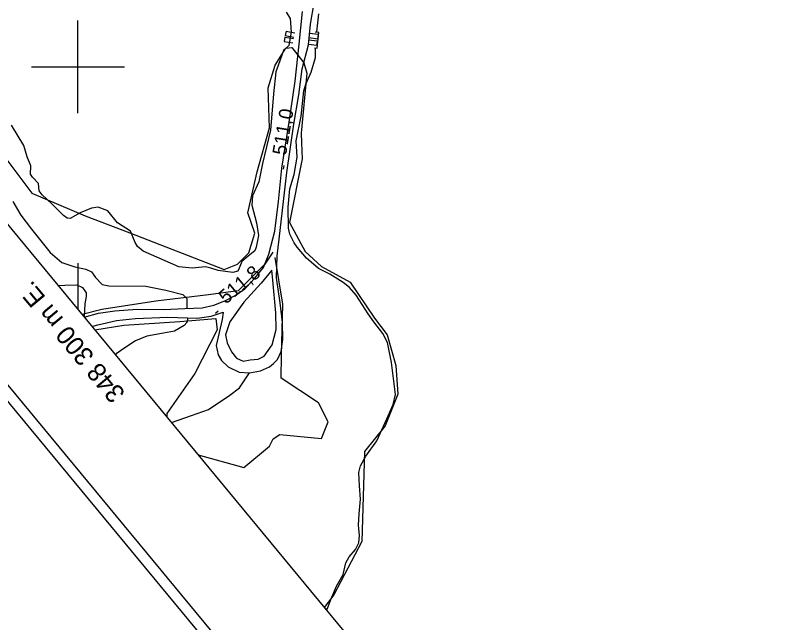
# Model space of a CAD drawing. Extents: x 347059 to 352153, y 6073752 to 6078601.
# Drawn here: x 348279.8 to 348528, y 6074220.5 to 6074416.6 of the extents above; entities that cross this region are included whole.
import ezdxf

# ---------------------------------------------------------------- set-up
doc = ezdxf.new("R2010")
doc.units = 0
for name, color, linetype in [('Level 19', 7, 'Continuous'), ('Level 2', 7, 'Continuous'), ('Level 22', 7, 'Continuous'), ('Level 26', 7, 'Continuous'), ('Level 3', 7, 'Continuous'), ('Level 4', 7, 'Continuous'), ('Level 44', 7, 'Continuous'), ('Level 60', 7, 'Continuous'), ('Level 61', 7, 'Continuous')]:
    doc.layers.add(name, color=color, linetype=linetype)

msp = doc.modelspace()

# ---------------------------------------------------------------- linework, layer by layer
at = {"layer": 'Level 19'}
for points in [[(348304.53, 6074316.17), (348306.47, 6074316.72), (348312.43, 6074318.08), (348318.63, 6074318.72), (348329.01, 6074319.16), (348338.46, 6074318.81), (348342.97, 6074319.48), (348346.83, 6074320.82), (348346.5, 6074318.42), (348344.64, 6074309.99), (348345.25, 6074307.01), (348346.29, 6074305.14), (348348.46, 6074303.09), (348351.99, 6074301.41), (348355.39, 6074301.15), (348358.87, 6074301.87), (348361.78, 6074303.18), (348363.11, 6074304.21), (348364.41, 6074305.54), (348365.58, 6074308.12), (348366.07, 6074311.95), (348366.04, 6074317.41), (348365.3, 6074323.79), (348364.09, 6074331.91), (348364.28, 6074339), (348364.9, 6074344.32), (348366.06, 6074353.67), (348367.46, 6074365.83), (348369.7, 6074381.5), (348371.27, 6074391.01), (348372.39, 6074399.35), (348374.45, 6074407.1), (348375.06, 6074413.79), (348376.21, 6074420.64)], [(348302, 6074319.22), (348306.62, 6074320.49), (348311.87, 6074321.18), (348319.12, 6074321.72), (348327.77, 6074321.61), (348334.47, 6074321.92), (348340.14, 6074322.2), (348343.88, 6074323.06), (348347.46, 6074324.47), (348350.74, 6074326.16), (348353.85, 6074328.32), (348357.11, 6074331.75), (348359.88, 6074335.22), (348361.64, 6074339.52), (348363.55, 6074346.91), (348364.77, 6074356.48), (348365.81, 6074367.25), (348368.14, 6074382.18), (348370.05, 6074395.37), (348371.34, 6074407.29), (348372.45, 6074417.9)], [(348355.59, 6074305.42), (348358.19, 6074305.56), (348360.05, 6074306.59), (348362.71, 6074310.19), (348363.99, 6074315.15), (348363.87, 6074320.53), (348362.92, 6074331.15), (348362.52, 6074334.32), (348359.16, 6074330.12), (348353.57, 6074323.97), (348349.04, 6074317.65), (348347.65, 6074313.44), (348348.17, 6074310.83), (348349.58, 6074307.98), (348351.14, 6074305.94), (348353.32, 6074304.96), (348355.59, 6074305.42)]]:
    msp.add_lwpolyline(points, dxfattribs=at)
at = {"layer": 'Level 2'}
for points in [[(348278.98, 6074356.47), (348281.6, 6074352.09), (348285.01, 6074347.55), (348291.09, 6074340.02), (348294.84, 6074336.85), (348298.96, 6074335.46), (348302.54, 6074334.71), (348304.37, 6074333.82), (348305.67, 6074331.96), (348307.82, 6074329.73), (348309.97, 6074329.24), (348321.94, 6074329.21), (348328.32, 6074327.85), (348333.9, 6074326.49), (348335.11, 6074325.21), (348335.2, 6074322.19), (348335.21, 6074321.96)], [(348293.56, 6074329.44), (348295.82, 6074329.47), (348299.62, 6074329.57), (348301.52, 6074328.75), (348302.69, 6074327.04), (348302.66, 6074325.81), (348302.22, 6074323.46), (348302.05, 6074319.24)], [(348335.33, 6074318.92), (348335.34, 6074318.53), (348335.1, 6074317.41), (348334.29, 6074316.46), (348331.14, 6074314.63), (348327.65, 6074313.98), (348322.24, 6074313.07)], [(348322.24, 6074313.07), (348318.6, 6074311.5), (348315.13, 6074309.25), (348312.33, 6074307.31), (348312.08, 6074307.02)]]:
    msp.add_lwpolyline(points, dxfattribs=at)
at = {"layer": 'Level 22'}
msp.add_lwpolyline([(348330.18, 6074285.12), (348336.65, 6074287.39), (348342.13, 6074289.33), (348349.07, 6074293.96), (348352.12, 6074296.37), (348355.39, 6074301.15)], dxfattribs=at)
at = {"layer": 'Level 26'}
for p, q in [((348367.15, 6074411.55), (348366.89, 6074410.1)), ((348367.15, 6074411.55), (348369.99, 6074410.99)), ((348377.6, 6074410.42), (348374.75, 6074410.79)), ((348366.73, 6074409.61), (348366.51, 6074408.15)), ((348366.51, 6074408.15), (348369.34, 6074407.71)), ((348366.73, 6074409.61), (348369.57, 6074409.14)), ((348366.89, 6074410.1), (348369.72, 6074409.57)), ((348377.3, 6074408.33), (348374.43, 6074408.66)), ((348377.41, 6074408.97), (348374.55, 6074409.37)), ((348377.12, 6074406.87), (348377.3, 6074408.33)), ((348377.41, 6074408.97), (348377.6, 6074410.42)), ((348377.12, 6074406.87), (348374.27, 6074407.23))]:
    msp.add_line(p, q, dxfattribs=at)
at = {"layer": 'Level 3'}
for p, q in [((348366.34, 6074366.98), (348366.54, 6074368.17)), ((348344.37, 6074320.49), (348345.29, 6074321.26))]:
    msp.add_line(p, q, dxfattribs=at)
at = {"layer": 'Level 4'}
for points in [[(348367.22, 6074417.62), (348368.49, 6074415.56), (348368.82, 6074411.18), (348368.04, 6074406.86), (348367.05, 6074405.88), (348366.34, 6074405.28), (348364.6, 6074400.38), (348363.85, 6074398.38), (348363.09, 6074391.33), (348362.09, 6074379.5), (348359.61, 6074368.8), (348358.33, 6074362.92), (348356.29, 6074358.3), (348356.12, 6074355.34), (348357.62, 6074349.58), (348358.22, 6074345.51), (348357.54, 6074341.81), (348357.06, 6074340.57), (348354.89, 6074338.82), (348352.85, 6074337.11), (348352.01, 6074335.03), (348351.56, 6074334.04), (348349.99, 6074333.56), (348345.3, 6074334.27), (348342.93, 6074335.02), (348341.15, 6074335.43), (348336.86, 6074335.02)], [(348377.65, 6074417.11), (348377, 6074411.33)], [(348376.33, 6074406.16), (348377.23, 6074406), (348377.79, 6074411.12), (348376.51, 6074411.2)], [(348380.23, 6074224.55), (348380.53, 6074225.09), (348381.6, 6074228.05), (348383.45, 6074232.34), (348385.62, 6074236.07), (348386.44, 6074239.87), (348387.55, 6074241.79), (348389.56, 6074244.17), (348390.69, 6074246.26), (348390.82, 6074248.72), (348390.67, 6074250.88), (348390.52, 6074252.05), (348390.79, 6074255.7), (348391.15, 6074260.41), (348390.9, 6074264.76), (348390.65, 6074269.04), (348391.2, 6074271.17), (348392.95, 6074274.32), (348396.42, 6074279.21), (348399.7, 6074286.31), (348401.7, 6074290.96), (348402.47, 6074294.19), (348401.13, 6074304.55), (348399.94, 6074310.94), (348398.38, 6074313.89), (348395.48, 6074317.7), (348393.64, 6074320.26), (348389.82, 6074326.26), (348387.68, 6074328.72), (348385.64, 6074330.35), (348381.28, 6074333.02), (348377.61, 6074334.88), (348373.73, 6074338.24), (348370.73, 6074341.82), (348369.82, 6074343.18), (348368.36, 6074346), (348367.95, 6074347.94), (348367.86, 6074354.73), (348368.4, 6074360.59), (348369.74, 6074365.23), (348370.72, 6074370.85), (348370.46, 6074376.12), (348372.04, 6074384.09), (348372.86, 6074392.25), (348373.58, 6074394.38), (348375.27, 6074398.32), (348376.66, 6074403), (348376.65, 6074405.89)], [(348336.86, 6074335.02), (348332.52, 6074335.41), (348321.01, 6074340.46), (348319.28, 6074341.98), (348318.49, 6074343.29), (348316.97, 6074346.9), (348312.74, 6074349.6), (348309.68, 6074353.51), (348306.51, 6074354.67), (348304.39, 6074354.4), (348300.78, 6074352.82), (348297.49, 6074351.05), (348296.55, 6074351.17), (348295.3, 6074351.95), (348291.62, 6074355.73), (348288.52, 6074358.64), (348287.53, 6074360), (348287.33, 6074362.32), (348285.39, 6074364.39), (348284.69, 6074365.31), (348284.82, 6074368.05), (348283.68, 6074370.94), (348282.54, 6074374.57), (348278.58, 6074381.21)]]:
    msp.add_lwpolyline(points, dxfattribs=at)
at = {"layer": 'Level 44'}
for points in [[(348276.47, 6074370.86), (348285.16, 6074359.16), (348302.39, 6074351.84), (348316.79, 6074346.42), (348347.22, 6074334.51), (348351.5, 6074336.28), (348355.19, 6074339.99), (348357.04, 6074346.27), (348354.88, 6074352.83), (348357.81, 6074366.12), (348361.82, 6074380.32), (348361.43, 6074393.26), (348363.7, 6074400.5), (348367.06, 6074406.07), (348369.05, 6074406.23), (348372.92, 6074401.27)], [(348372.92, 6074401.27), (348373.88, 6074397.96), (348372.08, 6074378.61), (348372.14, 6074375.46), (348372.36, 6074370.32), (348368.23, 6074349.78), (348373.37, 6074340.4), (348378.64, 6074335.55), (348387.85, 6074330.51), (348395.68, 6074318.83), (348399.75, 6074313.43), (348402.61, 6074303.52), (348403.22, 6074294.31), (348399.14, 6074284.03), (348392.43, 6074275.81), (348391.6, 6074246.7), (348382.57, 6074229.53), (348379.5, 6074225.44)], [(348362.91, 6074340.2), (348360.32, 6074336.26), (348351.68, 6074327.63), (348342.19, 6074326.41), (348325.11, 6074324.37), (348307.67, 6074321.66), (348301.37, 6074319.99)], [(348338.82, 6074274.67), (348353.54, 6074270.65), (348361.86, 6074277.49), (348362.98, 6074279.93), (348365.15, 6074281.32), (348378.62, 6074280.04), (348380.8, 6074285.37), (348377.62, 6074291.51), (348365.53, 6074299.43), (348365.74, 6074306.76), (348366.16, 6074323.39), (348363.61, 6074338.49)], [(348305.45, 6074315.05), (348314.83, 6074316.54), (348332.93, 6074317.75), (348344.51, 6074318.72), (348344.94, 6074315.13), (348337.74, 6074301), (348328.65, 6074288.04), (348328.64, 6074286.99)]]:
    msp.add_lwpolyline(points, dxfattribs=at)
at = {"layer": 'Level 60'}
msp.add_line((348300.01, 6074336.64), (348300.01, 6074321.64), dxfattribs=at)
msp.add_lwpolyline([(347109.95, 6075761.81), (348728.53, 6073803.05), (351407.22, 6076016.53), (349788.63, 6077975.29)], close=True, dxfattribs=at)
for points in [[(347058.77, 6075766.69), (348723.67, 6073751.88)], [(347063.49, 6075766.23), (348724.12, 6073756.59)]]:
    msp.add_lwpolyline(points, dxfattribs=at)
at = {"layer": 'Level 61'}
for p, q in [((348300, 6074385), (348300, 6074415)), ((348285, 6074400), (348315, 6074400))]:
    msp.add_line(p, q, dxfattribs=at)

# ---------------------------------------------------------------- texts
at = {"layer": 'Level 3'}
for s, rotation, p in [('511,0', 80.4739, (348367.12, 6074371.23)), ('511,8', 39.62, (348347.73, 6074323.2))]:
    msp.add_text(s, height=4.5, rotation=rotation, dxfattribs=at).set_placement(p)
at = {"layer": 'Level 61'}
msp.add_text('348 300 m E. ', height=6.0001, rotation=129.813, dxfattribs=at).set_placement((348315.56, 6074294.69))

doc.saveas('drawing.dxf')
